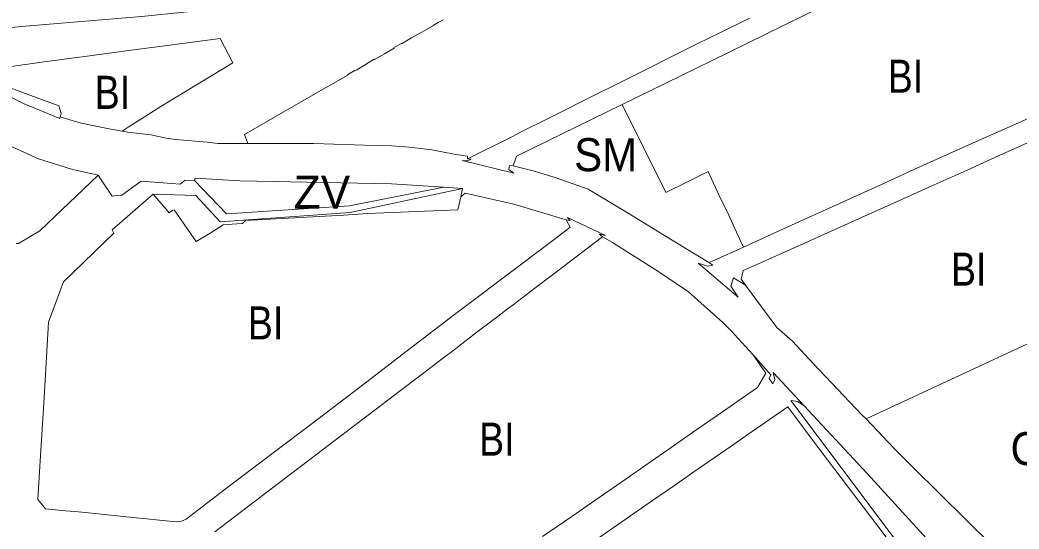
# Model space of a CAD drawing. Extents: x -650451 to -642268, y -1075216 to -1066610.
# Drawn here: x -646618.6 to -646255.8, y -1070669.1 to -1070484.4 of the extents above; entities that cross this region are included whole.
import ezdxf

# ---------------------------------------------------------------- set-up
doc = ezdxf.new("R2010")
doc.units = 0
doc.header["$LTSCALE"] = 4.8
for name, color, linetype, lineweight in [('11', 7, 'Continuous', 13), ('15', 7, 'Continuous', 13), ('18', 7, 'Continuous', 13), ('2', 7, 'Continuous', 13), ('24', 7, 'Continuous', 13), ('40', 7, 'Continuous', 13)]:
    doc.layers.add(name, color=color, linetype=linetype, lineweight=lineweight)
doc.layers.add('62', color=7, linetype='Continuous')

msp = doc.modelspace()

# ---------------------------------------------------------------- linework, layer by layer
at = {"layer": '11'}
for points in [[(-646311.36, -1070629.16), (-646292.54, -1070620.43), (-646251.44, -1070601.35), (-646225.45, -1070589.29)], [(-646247.88, -1070687.56), (-646255.97, -1070684.58), (-646294.19, -1070646.82), (-646301.17, -1070639.92), (-646311.36, -1070629.16)]]:
    msp.add_lwpolyline(points, dxfattribs=at)
at = {"layer": '15'}
for points in [[(-646327.07, -1070479.37), (-646347.72, -1070489.59), (-646367.49, -1070499.24), (-646383.77, -1070507.19), (-646399.85, -1070515.04)], [(-646355.9, -1070566.8), (-646334.18, -1070556.94), (-646328.53, -1070554.38), (-646305.79, -1070544.07), (-646293.95, -1070538.7), (-646282.08, -1070533.32), (-646268.38, -1070527.22), (-646257.08, -1070522.2), (-646245.41, -1070517.02), (-646229.07, -1070509.59), (-646217.78, -1070504.45), (-646206.5, -1070499.31), (-646194.65, -1070492.92), (-646181.64, -1070485.68), (-646171.84, -1070479.36)], [(-646653.92, -1070489.99), (-646646.34, -1070489.41), (-646617.87, -1070486.74), (-646616.63, -1070486.62), (-646574.42, -1070483.09), (-646557.82, -1070481.45)], [(-646456.1, -1070534.79), (-646440.03, -1070526.74), (-646436.3, -1070524.86), (-646427.5, -1070520.46), (-646419.77, -1070516.59), (-646418.54, -1070515.98), (-646416.75, -1070515.08), (-646411.35, -1070512.38), (-646399.71, -1070506.55), (-646372.48, -1070492.92), (-646364.46, -1070489.01), (-646353.63, -1070483.68)], [(-646464.9, -1070484.28), (-646466.68, -1070485.32), (-646468.57, -1070486.38), (-646468.51, -1070486.5), (-646476.35, -1070490.86), (-646479.98, -1070493), (-646480.03, -1070492.91), (-646482.82, -1070494.41), (-646482.72, -1070494.58), (-646486.26, -1070496.63), (-646489.89, -1070498.72), (-646489.95, -1070498.64), (-646492.72, -1070500.26), (-646492.66, -1070500.35), (-646496.31, -1070502.49), (-646496.99, -1070502.87), (-646497.05, -1070502.78), (-646499.63, -1070504.29), (-646499.58, -1070504.37), (-646513.53, -1070512.35), (-646537.06, -1070525.96), (-646535.8, -1070529.22)], [(-646603.97, -1070519.52), (-646604.16, -1070520.2), (-646617, -1070514.79), (-646627.81, -1070509.54), (-646636.68, -1070506.3), (-646641.13, -1070502.61), (-646648.22, -1070496.74), (-646656.15, -1070490.16), (-646653.92, -1070489.99)], [(-646581.44, -1070524.74), (-646579.29, -1070523.24), (-646567.38, -1070515.84), (-646559.04, -1070510.73), (-646549.24, -1070504.75), (-646541.27, -1070499.9), (-646545.92, -1070491.1), (-646565.07, -1070493.7), (-646579.97, -1070495.56), (-646594.23, -1070497.52), (-646609.79, -1070499.55), (-646622.61, -1070501.35), (-646625.72, -1070507.68), (-646604.47, -1070515.58), (-646603.64, -1070518.32), (-646603.97, -1070519.52)], [(-646158.6, -1070528.24), (-646168.47, -1070512), (-646178.72, -1070494.33), (-646196.8, -1070503.92), (-646230.64, -1070519.03), (-646241.13, -1070523.76), (-646248.62, -1070527.13), (-646251.61, -1070528.48), (-646263.01, -1070533.62), (-646274.6, -1070538.84), (-646287.75, -1070544.75), (-646300.26, -1070550.38), (-646313.02, -1070556.11), (-646333.93, -1070565.52), (-646353.37, -1070574.25), (-646355.94, -1070575.34), (-646356.74, -1070578.46), (-646355.09, -1070580.69)], [(-646399.85, -1070515.04), (-646438.32, -1070533.83), (-646439.54, -1070537.37)], [(-646535.8, -1070529.22), (-646546.25, -1070529.24), (-646546.71, -1070529.18), (-646550.66, -1070528.68), (-646562.12, -1070527.72), (-646565.54, -1070527.28), (-646571.04, -1070526.09), (-646579.45, -1070525.09), (-646581.44, -1070524.74)], [(-646439.54, -1070537.37), (-646440.81, -1070537.17), (-646441.03, -1070538.61), (-646439.25, -1070540.02), (-646458.04, -1070535.42), (-646456.05, -1070535.48), (-646454.72, -1070534.88), (-646456.1, -1070534.79)], [(-646619.99, -1070565.54), (-646619.15, -1070565.53), (-646611.41, -1070560.96), (-646590.2, -1070540.66)], [(-646590.2, -1070540.66), (-646589.32, -1070541.99), (-646585.11, -1070548.3)], [(-646581.54, -1070547.99), (-646574.6, -1070542.89), (-646563.49, -1070543.77), (-646560.42, -1070544.02), (-646558.62, -1070542.51), (-646555.19, -1070542.6)], [(-646555.19, -1070542.6), (-646543.61, -1070554.79), (-646498.91, -1070551.82), (-646464.62, -1070545.04), (-646457.9, -1070545.6)], [(-646570.18, -1070547.64), (-646585.1, -1070560.55), (-646584.45, -1070561.75), (-646602.76, -1070579.4), (-646608.25, -1070594.07), (-646609.85, -1070621.48), (-646611.11, -1070642.51), (-646612.12, -1070658.37), (-646609.27, -1070661.79), (-646602.1, -1070662.49), (-646597.33, -1070662.96), (-646593.74, -1070663.31), (-646578.69, -1070664.79), (-646561.83, -1070666.56), (-646559.92, -1070666.34), (-646558.19, -1070665.53), (-646544.5, -1070655.02), (-646531.64, -1070645.29), (-646524.68, -1070640.02), (-646513.48, -1070631.55), (-646502.34, -1070623.04), (-646491.1, -1070614.49), (-646479.88, -1070605.91), (-646460.75, -1070591.3), (-646451.15, -1070584.06), (-646441.65, -1070576.85), (-646424.61, -1070564.1), (-646418.83, -1070559.61), (-646420.25, -1070556.96), (-646418.81, -1070557.21)], [(-646585.11, -1070548.3), (-646583.33, -1070548.15), (-646581.54, -1070547.99)], [(-646457.9, -1070545.6), (-646498.72, -1070554.26), (-646545.88, -1070557.63), (-646554.7, -1070548.08), (-646570.18, -1070547.64)], [(-646418.81, -1070557.21), (-646419.79, -1070556.02), (-646405.99, -1070562.58), (-646408.2, -1070562.14), (-646407.03, -1070563.07)], [(-646407.03, -1070563.07), (-646411.01, -1070566.1), (-646423.78, -1070575.8), (-646431.59, -1070581.74), (-646439.5, -1070587.75), (-646441.99, -1070589.64), (-646444.57, -1070591.59), (-646452.03, -1070597.22), (-646462.05, -1070604.9), (-646464.72, -1070606.94), (-646472.55, -1070612.91), (-646480.36, -1070618.83), (-646482.99, -1070620.82), (-646485.62, -1070622.82), (-646492.58, -1070628.13), (-646502.11, -1070635.36), (-646515.39, -1070645.43), (-646521.27, -1070649.9), (-646547.81, -1070670.15)], [(-646368.39, -1070572.46), (-646366.66, -1070571.67), (-646355.9, -1070566.8)], [(-646355.09, -1070580.69), (-646359.48, -1070577.98), (-646360.4, -1070581.01), (-646357.78, -1070584.99), (-646372.27, -1070572.66), (-646368.83, -1070573.76), (-646367, -1070573.32), (-646368.39, -1070572.46)], [(-646428.78, -1070671.9), (-646418.14, -1070664.55), (-646408.28, -1070657.71), (-646401.59, -1070653.06), (-646382.13, -1070639.56), (-646374.35, -1070634.16), (-646363.44, -1070626.58), (-646350.71, -1070617.76), (-646347.7, -1070612.53), (-646352.41, -1070605.8)], [(-646352.41, -1070605.8), (-646345.91, -1070613.2), (-646346.49, -1070614.45)], [(-646346.49, -1070614.45), (-646345.2, -1070616.45), (-646344.44, -1070614.92), (-646345.09, -1070612.34), (-646333.79, -1070624.42)], [(-646297.03, -1070681.4), (-646307.43, -1070667.64), (-646328, -1070640.57), (-646339.75, -1070624.83), (-646356.16, -1070636.13), (-646358.43, -1070637.7), (-646366.11, -1070643.03), (-646373.9, -1070648.44), (-646381.26, -1070653.54), (-646387.3, -1070657.73), (-646402.77, -1070668.45), (-646419.56, -1070680.05)], [(-646333.79, -1070624.42), (-646336.15, -1070622.85), (-646338.7, -1070622.45), (-646285.17, -1070693.77), (-646271.56, -1070702.94), (-646269.72, -1070705.08), (-646269.19, -1070704.55), (-646267.8, -1070705.35)]]:
    msp.add_lwpolyline(points, dxfattribs=at)
at = {"layer": '18'}
for points in [[(-646439.54, -1070537.37), (-646438.32, -1070533.83), (-646399.85, -1070515.04)], [(-646399.85, -1070515.04), (-646384.09, -1070547.02), (-646375.7, -1070542.84), (-646368.67, -1070539.35), (-646364.05, -1070549.4), (-646361.72, -1070553.9), (-646360.75, -1070556.05), (-646357.14, -1070564.08), (-646355.9, -1070566.8)], [(-646368.39, -1070572.46), (-646386.73, -1070561.22), (-646391.82, -1070558.09), (-646398.33, -1070554.1), (-646412.2, -1070545.75), (-646424.2, -1070541.52), (-646432.17, -1070539.12), (-646439.54, -1070537.37)], [(-646355.9, -1070566.8), (-646366.66, -1070571.67), (-646368.39, -1070572.46)]]:
    msp.add_lwpolyline(points, dxfattribs=at)
at = {"layer": '2'}
msp.add_line((-646407.03, -1070563.07), (-646403.41, -1070565.11), dxfattribs=at)
for points in [[(-646399.85, -1070515.04), (-646383.77, -1070507.19), (-646367.49, -1070499.24), (-646347.72, -1070489.59), (-646327.07, -1070479.37)], [(-646171.84, -1070479.36), (-646181.64, -1070485.68), (-646194.65, -1070492.92), (-646206.5, -1070499.31), (-646217.78, -1070504.45), (-646229.07, -1070509.59), (-646245.41, -1070517.02), (-646257.08, -1070522.2), (-646268.38, -1070527.22), (-646282.08, -1070533.32), (-646293.95, -1070538.7), (-646305.79, -1070544.07), (-646328.53, -1070554.38), (-646334.18, -1070556.94), (-646355.9, -1070566.8)], [(-646353.63, -1070483.68), (-646364.46, -1070489.01), (-646372.48, -1070492.92), (-646399.71, -1070506.55), (-646411.35, -1070512.38), (-646416.75, -1070515.08), (-646418.54, -1070515.98), (-646419.77, -1070516.59), (-646427.5, -1070520.46), (-646436.3, -1070524.86), (-646440.03, -1070526.74), (-646456.1, -1070534.79)], [(-646535.8, -1070529.22), (-646537.06, -1070525.96), (-646513.53, -1070512.35), (-646499.58, -1070504.37), (-646499.63, -1070504.29), (-646497.05, -1070502.78), (-646496.99, -1070502.87), (-646496.31, -1070502.49), (-646492.66, -1070500.35), (-646492.72, -1070500.26), (-646489.95, -1070498.64), (-646489.89, -1070498.72), (-646486.26, -1070496.63), (-646482.72, -1070494.58), (-646482.82, -1070494.41), (-646480.03, -1070492.91), (-646479.98, -1070493), (-646476.35, -1070490.86), (-646468.51, -1070486.5), (-646468.57, -1070486.38), (-646466.68, -1070485.32), (-646464.9, -1070484.28)], [(-646603.97, -1070519.52), (-646603.64, -1070518.32), (-646604.47, -1070515.58), (-646625.72, -1070507.68), (-646622.61, -1070501.35), (-646609.79, -1070499.55), (-646594.23, -1070497.52), (-646579.97, -1070495.56), (-646565.07, -1070493.7), (-646545.92, -1070491.1), (-646541.27, -1070499.9), (-646549.24, -1070504.75), (-646559.04, -1070510.73), (-646567.38, -1070515.84), (-646579.29, -1070523.24), (-646581.44, -1070524.74)], [(-646355.09, -1070580.69), (-646356.74, -1070578.46), (-646355.94, -1070575.34), (-646353.37, -1070574.25), (-646333.93, -1070565.52), (-646313.02, -1070556.11), (-646300.26, -1070550.38), (-646287.75, -1070544.75), (-646274.6, -1070538.84), (-646263.01, -1070533.62), (-646251.61, -1070528.48), (-646248.62, -1070527.13), (-646241.13, -1070523.76), (-646230.64, -1070519.03), (-646196.8, -1070503.92), (-646178.72, -1070494.33), (-646168.47, -1070512), (-646158.6, -1070528.24)], [(-646355.9, -1070566.8), (-646357.14, -1070564.08), (-646360.75, -1070556.05), (-646361.72, -1070553.9), (-646364.05, -1070549.4), (-646368.67, -1070539.35), (-646375.7, -1070542.84), (-646384.09, -1070547.02), (-646399.85, -1070515.04)], [(-646581.44, -1070524.74), (-646586.24, -1070523.9), (-646596.39, -1070521.81), (-646601.99, -1070520.12), (-646603.97, -1070519.52)], [(-646456.1, -1070534.79), (-646456.11, -1070533.86), (-646460.93, -1070533.04), (-646469.04, -1070531.57), (-646477.2, -1070530.49), (-646483.64, -1070530.1), (-646489.86, -1070529.96), (-646512.04, -1070529.16), (-646535.8, -1070529.22)], [(-646420.25, -1070556.96), (-646418.83, -1070559.61), (-646424.61, -1070564.1), (-646441.65, -1070576.85), (-646451.15, -1070584.06), (-646460.75, -1070591.3), (-646479.88, -1070605.91), (-646491.1, -1070614.49), (-646502.34, -1070623.04), (-646513.48, -1070631.55), (-646524.68, -1070640.02), (-646531.64, -1070645.29), (-646544.5, -1070655.02), (-646558.19, -1070665.53), (-646559.92, -1070666.34), (-646561.83, -1070666.56), (-646578.69, -1070664.79), (-646593.74, -1070663.31), (-646597.33, -1070662.96), (-646602.1, -1070662.49), (-646609.27, -1070661.79), (-646612.12, -1070658.37), (-646611.11, -1070642.51), (-646609.85, -1070621.48), (-646608.25, -1070594.07), (-646602.76, -1070579.4), (-646584.45, -1070561.75), (-646585.1, -1070560.55), (-646570.18, -1070547.64)], [(-646570.18, -1070547.64), (-646564.36, -1070554.33), (-646563.18, -1070553.59), (-646562.63, -1070553.24), (-646554.58, -1070564.84), (-646549.55, -1070561.72), (-646544.74, -1070558.73), (-646539.83, -1070558.41), (-646537.79, -1070558.28), (-646536.73, -1070557.15), (-646500.99, -1070555.27), (-646492.34, -1070554.57), (-646459.61, -1070553.35), (-646458.44, -1070548.63)], [(-646458.44, -1070548.63), (-646456.87, -1070547.3), (-646439.2, -1070551.25), (-646420.25, -1070556.96)], [(-646547.81, -1070670.15), (-646521.27, -1070649.9), (-646515.39, -1070645.43), (-646502.11, -1070635.36), (-646492.58, -1070628.13), (-646485.62, -1070622.82), (-646482.99, -1070620.82), (-646480.36, -1070618.83), (-646472.55, -1070612.91), (-646464.72, -1070606.94), (-646462.05, -1070604.9), (-646452.03, -1070597.22), (-646444.57, -1070591.59), (-646441.99, -1070589.64), (-646439.5, -1070587.75), (-646431.59, -1070581.74), (-646423.78, -1070575.8), (-646411.01, -1070566.1), (-646407.03, -1070563.07)], [(-646403.41, -1070565.11), (-646386.56, -1070575.74), (-646375.84, -1070583.03), (-646363.31, -1070594.15), (-646360.26, -1070597.32), (-646359.11, -1070598.51), (-646352.41, -1070605.8)], [(-646311.36, -1070629.16), (-646312.9, -1070627.7), (-646330.56, -1070609.1), (-646338.05, -1070600.98), (-646343.72, -1070596.06), (-646349.33, -1070588.47), (-646355.09, -1070580.69)], [(-646225.45, -1070589.29), (-646251.44, -1070601.35), (-646292.54, -1070620.43), (-646311.36, -1070629.16)], [(-646352.41, -1070605.8), (-646347.7, -1070612.53), (-646350.71, -1070617.76), (-646363.44, -1070626.58), (-646374.35, -1070634.16), (-646382.13, -1070639.56), (-646401.59, -1070653.06), (-646408.28, -1070657.71), (-646418.14, -1070664.55), (-646428.78, -1070671.9)], [(-646419.56, -1070680.05), (-646402.77, -1070668.45), (-646387.3, -1070657.73), (-646381.26, -1070653.54), (-646373.9, -1070648.44), (-646366.11, -1070643.03), (-646358.43, -1070637.7), (-646356.16, -1070636.13), (-646339.75, -1070624.83), (-646328, -1070640.57), (-646307.43, -1070667.64), (-646297.03, -1070681.4)]]:
    msp.add_lwpolyline(points, dxfattribs=at)
at = {"layer": '24'}
for points in [[(-646653.92, -1070489.99), (-646656.15, -1070490.16), (-646648.22, -1070496.74), (-646641.13, -1070502.61), (-646636.68, -1070506.3), (-646627.81, -1070509.54), (-646617, -1070514.79), (-646604.16, -1070520.2), (-646603.97, -1070519.52)], [(-646590.2, -1070540.66), (-646599.81, -1070538.51), (-646611.88, -1070534.82), (-646634.85, -1070524.43), (-646644.2, -1070522.08), (-646645.31, -1070515.85)], [(-646603.97, -1070519.52), (-646601.99, -1070520.12), (-646596.39, -1070521.81), (-646586.24, -1070523.9), (-646581.44, -1070524.74)], [(-646581.44, -1070524.74), (-646579.45, -1070525.09), (-646571.04, -1070526.09), (-646565.54, -1070527.28), (-646562.12, -1070527.72), (-646550.66, -1070528.68), (-646546.71, -1070529.18), (-646546.25, -1070529.24), (-646535.8, -1070529.22)], [(-646535.8, -1070529.22), (-646512.04, -1070529.16), (-646489.86, -1070529.96), (-646483.64, -1070530.1), (-646477.2, -1070530.49), (-646469.04, -1070531.57), (-646460.93, -1070533.04), (-646456.11, -1070533.86), (-646456.1, -1070534.79)], [(-646456.1, -1070534.79), (-646454.72, -1070534.88), (-646456.05, -1070535.48), (-646458.04, -1070535.42), (-646439.25, -1070540.02), (-646441.03, -1070538.61), (-646440.81, -1070537.17), (-646439.54, -1070537.37)], [(-646439.54, -1070537.37), (-646432.17, -1070539.12), (-646424.2, -1070541.52), (-646412.2, -1070545.75), (-646398.33, -1070554.1), (-646391.82, -1070558.09), (-646386.73, -1070561.22), (-646368.39, -1070572.46)], [(-646585.11, -1070548.3), (-646589.32, -1070541.99), (-646590.2, -1070540.66)], [(-646558.62, -1070542.51), (-646560.42, -1070544.02), (-646563.49, -1070543.77), (-646574.6, -1070542.89), (-646581.54, -1070547.99)], [(-646483.62, -1070543.84), (-646538.79, -1070542.77), (-646554.95, -1070541.86), (-646555.19, -1070542.6), (-646558.62, -1070542.51)], [(-646420.25, -1070556.96), (-646439.2, -1070551.25), (-646456.87, -1070547.3), (-646458.44, -1070548.63), (-646457.9, -1070545.6), (-646464.62, -1070545.04), (-646483.62, -1070543.84)], [(-646581.54, -1070547.99), (-646583.33, -1070548.15), (-646585.11, -1070548.3)], [(-646405.99, -1070562.58), (-646419.79, -1070556.02), (-646418.81, -1070557.21), (-646420.25, -1070556.96)], [(-646363.31, -1070594.15), (-646375.84, -1070583.03), (-646386.56, -1070575.74), (-646403.41, -1070565.11), (-646407.03, -1070563.07), (-646408.2, -1070562.14), (-646405.99, -1070562.58)], [(-646368.39, -1070572.46), (-646367, -1070573.32), (-646368.83, -1070573.76), (-646372.27, -1070572.66), (-646357.78, -1070584.99), (-646360.4, -1070581.01), (-646359.48, -1070577.98), (-646355.09, -1070580.69)], [(-646355.09, -1070580.69), (-646349.33, -1070588.47), (-646343.72, -1070596.06), (-646338.05, -1070600.98), (-646330.56, -1070609.1), (-646312.9, -1070627.7), (-646311.36, -1070629.16)], [(-646346.49, -1070614.45), (-646345.91, -1070613.2), (-646352.41, -1070605.8), (-646359.11, -1070598.51), (-646360.26, -1070597.32), (-646363.31, -1070594.15)], [(-646333.79, -1070624.42), (-646345.09, -1070612.34), (-646344.44, -1070614.92), (-646345.2, -1070616.45), (-646346.49, -1070614.45)], [(-646267.8, -1070705.35), (-646266.85, -1070704.65), (-646266.48, -1070699.34), (-646269.05, -1070694.79), (-646310.89, -1070648.97), (-646333.79, -1070624.42)], [(-646311.36, -1070629.16), (-646301.17, -1070639.92), (-646294.19, -1070646.82), (-646255.97, -1070684.58), (-646247.88, -1070687.56)]]:
    msp.add_lwpolyline(points, dxfattribs=at)
at = {"layer": '40'}
msp.add_line((-646333.79, -1070624.42), (-646310.89, -1070648.97), dxfattribs=at)
for points in [[(-646557.82, -1070481.45), (-646574.42, -1070483.09), (-646616.63, -1070486.62), (-646617.87, -1070486.74), (-646646.34, -1070489.41), (-646653.92, -1070489.99)], [(-646555.19, -1070542.6), (-646554.95, -1070541.86), (-646538.79, -1070542.77), (-646483.62, -1070543.84), (-646464.62, -1070545.04)], [(-646464.62, -1070545.04), (-646498.91, -1070551.82), (-646543.61, -1070554.79), (-646555.19, -1070542.6)], [(-646570.18, -1070547.64), (-646554.7, -1070548.08), (-646545.88, -1070557.63), (-646498.72, -1070554.26), (-646457.9, -1070545.6), (-646458.44, -1070548.63)], [(-646458.44, -1070548.63), (-646459.61, -1070553.35), (-646492.34, -1070554.57), (-646500.99, -1070555.27), (-646536.73, -1070557.15), (-646537.79, -1070558.28), (-646539.83, -1070558.41), (-646544.74, -1070558.73), (-646549.55, -1070561.72), (-646554.58, -1070564.84), (-646562.63, -1070553.24), (-646563.18, -1070553.59), (-646564.36, -1070554.33), (-646570.18, -1070547.64)], [(-646267.8, -1070705.35), (-646269.19, -1070704.55), (-646269.72, -1070705.08), (-646271.56, -1070702.94), (-646285.17, -1070693.77), (-646338.7, -1070622.45), (-646336.15, -1070622.85), (-646333.79, -1070624.42)], [(-646310.89, -1070648.97), (-646269.05, -1070694.79), (-646266.48, -1070699.34), (-646266.85, -1070704.65), (-646267.8, -1070705.35)]]:
    msp.add_lwpolyline(points, dxfattribs=at)

# ---------------------------------------------------------------- texts
at = {"layer": '62'}
for s, width, p in [('BI', 0.85, (-646303.463, -1070510.816)), ('BI', 0.85, (-646591.446, -1070516.658)), ('SM', 0.95, (-646417.326, -1070539.289)), ('BI', 0.85, (-646280.52, -1070580.845)), ('BI', 0.85, (-646535.84, -1070600.348)), ('BI', 0.85, (-646451.861, -1070642.532)), ('OV.6', 0.95, (-646258.843, -1070645.936))]:
    msp.add_text(s, height=12, dxfattribs=dict(at, width=width)).set_placement(p)
msp.add_text('ZV', height=12, dxfattribs=at).set_placement((-646519.173, -1070552.867))

doc.saveas('drawing.dxf')
